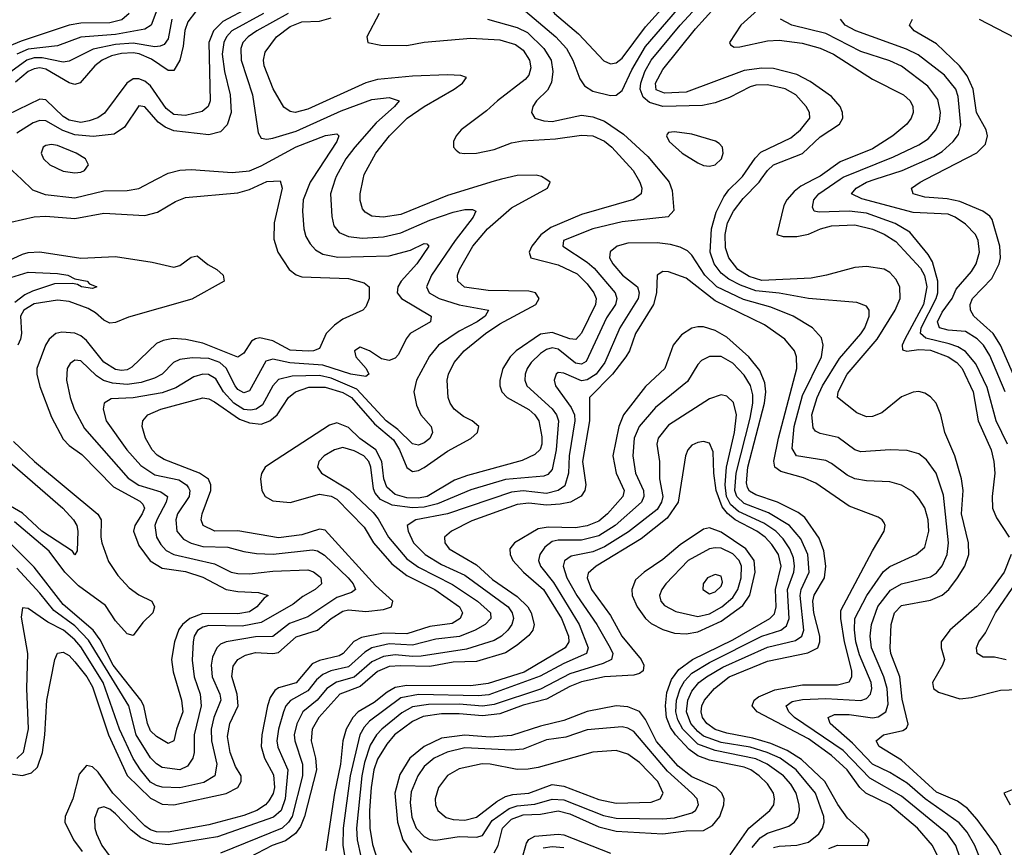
# Model space of a CAD drawing. Header units: inches. Extents: x 990535 to 1117859, y 769386 to 892122.
# Tile 432 of 656: x 1105160 to 1108543, y 797704 to 800549. Entities that reach past the tile are written whole.
import ezdxf

# ---------------------------------------------------------------- set-up
doc = ezdxf.new("R2010")
doc.units = ezdxf.units.IN
doc.header["$MEASUREMENT"] = 0
doc.layers.add('B1709', color=7, linetype='Continuous')
doc.layers.add('B1800', color=7, linetype='Continuous')

msp = doc.modelspace()

# ---------------------------------------------------------------- linework, layer by layer
at = {"layer": 'B1709', "color": 5}
for points, elevation in [([(1105130, 797956.8), (1105170, 797950.8), (1105200.4, 797959.6), (1105221.1, 797978.9), (1105238.5, 798030), (1105247.3, 798090), (1105254, 798210), (1105281, 798350), (1105290, 798371.5), (1105310, 798374.3), (1105330, 798362.8), (1105350, 798341.5), (1105390.5, 798290), (1105410, 798255.3), (1105465.4, 798090), (1105530, 797950.7), (1105610, 797872.4), (1105650, 797851.9), (1105690, 797849.5), (1105870, 797888.9), (1105909.6, 797910), (1105921.7, 797930), (1105920.8, 797950), (1105902.2, 797982.2), (1105883.6, 798030), (1105874.8, 798085.2), (1105882.3, 798130), (1105911.5, 798190), (1105908, 798230), (1105889, 798291), (1105893.9, 798326.1), (1105910, 798349.9), (1105936.1, 798363.9), (1105970, 798373.7), (1106030, 798370), (1106050, 798373.5), (1106110, 798427.1), (1106183.8, 798450), (1106230, 798490.8), (1106270, 798515.6), (1106290, 798520), (1106350, 798514.3), (1106410, 798521.4), (1106438, 798530), (1106441.8, 798550), (1106383.3, 798603.3), (1106210, 798794.5), (1106190, 798797.7), (1106130, 798778.1), (1106050, 798767.2), (1105910, 798792.2), (1105831.1, 798791.1), (1105790.2, 798810), (1105783.8, 798830), (1105787.2, 798850), (1105816.7, 798930), (1105817.2, 798950), (1105808.9, 798968.9), (1105778.4, 798990), (1105656.5, 799036.5), (1105632.3, 799052.3), (1105615.6, 799070), (1105592.7, 799110), (1105581.7, 799150), (1105584, 799170), (1105601.1, 799190), (1105645.5, 799210), (1105790, 799248.4), (1105810, 799245.1), (1105830, 799234.6), (1105915.6, 799175.6), (1105950, 799162.9), (1105990, 799158.4), (1106019.8, 799170), (1106045.2, 799190), (1106083.7, 799250), (1106107.7, 799270), (1106154.3, 799285.7), (1106210, 799285.9), (1106270, 799267.1), (1106299.8, 799250), (1106379.8, 799159.8), (1106444.3, 799104.3), (1106465.6, 799070), (1106490, 799008.9), (1106510, 798996.2), (1106530, 798998.9), (1106550, 799009.3), (1106630, 799066), (1106710.7, 799109.3), (1106733.5, 799130), (1106737.5, 799150), (1106715.2, 799170), (1106684.9, 799184.9), (1106653.3, 799210), (1106639.3, 799230), (1106632.2, 799250), (1106629.6, 799310), (1106633.9, 799330), (1106653, 799370), (1106687.9, 799410), (1106760.3, 799470), (1106810, 799502.9), (1106934.1, 799570), (1106945, 799590), (1106932.5, 799610), (1106910, 799616), (1106770, 799618.1), (1106688.9, 799628.9), (1106665.9, 799650), (1106665.1, 799670), (1106671.5, 799690), (1106716.9, 799770), (1106768, 799830), (1106850, 799901.5), (1106973.4, 799970), (1106982.8, 799990), (1106968.2, 800000)], 2780), ([(1105130, 799852.6), (1105210, 799871.4), (1105250, 799872.9), (1105350, 799865.1), (1105450, 799884), (1105590, 799875.1), (1105633.4, 799886.6), (1105696.1, 799923.9), (1105730, 799937.2), (1105910, 799953.9), (1105950, 799964.7), (1106010, 799991.9), (1106055.2, 799995.2), (1106062, 799970), (1106034.7, 799850), (1106033.8, 799793.8), (1106047.5, 799750), (1106086.5, 799690), (1106110, 799671.2), (1106130, 799664.9), (1106290, 799658.7), (1106344.2, 799644.2), (1106361.1, 799630), (1106360.8, 799590), (1106350, 799561.3), (1106339.5, 799550), (1106270, 799518.7), (1106241.4, 799498.6), (1106212.8, 799470), (1106190, 799418.7), (1106169.7, 799410.3), (1106151.2, 799408.8), (1106090, 799412.4), (1106030, 799444.4), (1105984.9, 799455.1), (1105970, 799452.2), (1105956.6, 799443.4), (1105930, 799402.3), (1105910, 799388.9), (1105790, 799437), (1105730.8, 799449.2), (1105687.4, 799452.6), (1105653.7, 799446.3), (1105630, 799435.2), (1105546, 799354), (1105530, 799345.6), (1105510, 799342.6), (1105490, 799346.5), (1105450, 799371.9), (1105390, 799445.5), (1105370, 799462.2), (1105349.3, 799470.7), (1105305.7, 799474.3), (1105284.5, 799470), (1105261.2, 799450), (1105249.2, 799430), (1105219.3, 799350), (1105219.5, 799330), (1105230, 799287.5), (1105270, 799182.7), (1105310, 799106.4), (1105330, 799085), (1105373.7, 799053.7), (1105482.7, 798942.7), (1105573.6, 798893.6), (1105583.4, 798883.4), (1105588.6, 798870), (1105581.2, 798850), (1105555.5, 798810), (1105551.9, 798790), (1105570, 798741.5), (1105608.2, 798688.2), (1105650, 798663.7), (1105730, 798651.5), (1105790, 798632.9), (1105870, 798590.1), (1105910, 798582.7), (1105980.3, 798580.3), (1106014.4, 798570), (1106000.1, 798559.9), (1105975.5, 798530), (1105950, 798512.8), (1105910, 798506.3), (1105790, 798507.1), (1105744.4, 798490), (1105719.4, 798470), (1105707, 798453), (1105691.9, 798410), (1105682.1, 798350), (1105687.3, 798307.3), (1105716.7, 798210), (1105720.3, 798170), (1105698.7, 798110), (1105690, 798069.7), (1105670, 798061.2), (1105630, 798084.4), (1105610, 798104.3), (1105599.4, 798130), (1105587, 798190), (1105576, 798210), (1105481.5, 798330), (1105436.5, 798416.5), (1105412.5, 798450), (1105310, 798538.3), (1105210, 798666.7), (1105130, 798746.8)], 2720), ([(1106164.9, 800000), (1106158.3, 799990), (1106134.6, 799930), (1106132, 799890), (1106136.1, 799830), (1106143.7, 799803.7), (1106158, 799778), (1106177.2, 799757.2), (1106202.2, 799742.2), (1106252.9, 799732.9), (1106430, 799736.4), (1106503, 799757), (1106550, 799779.8), (1106558.7, 799778.7), (1106566.3, 799770), (1106524.7, 799710), (1106471.4, 799650), (1106459.6, 799630), (1106457.6, 799610), (1106471.9, 799590), (1106574, 799530), (1106571.4, 799510), (1106502, 799470), (1106488.2, 799451.8), (1106461.8, 799398.2), (1106450, 799385.4), (1106430, 799377.5), (1106403, 799383), (1106362.4, 799410), (1106330, 799422.7), (1106310.4, 799410), (1106315.8, 799390), (1106350.2, 799350.2), (1106359.6, 799330), (1106350, 799322.4), (1106298.2, 799330), (1106201.6, 799361.6), (1106088.8, 799368.8), (1106030, 799382.2), (1106005.5, 799374.5), (1105950, 799273), (1105930, 799266), (1105910, 799277), (1105900.4, 799290), (1105870, 799350.3), (1105847.5, 799370), (1105810, 799383.8), (1105753.3, 799386.7), (1105710, 799380.8), (1105689.2, 799370.8), (1105650.1, 799330), (1105623.4, 799316.6), (1105578.1, 799301.9), (1105530, 799294.5), (1105478.8, 799298.8), (1105448.4, 799308.4), (1105424.7, 799324.7), (1105370, 799375.9), (1105350, 799378.6), (1105333.2, 799366.8), (1105323.7, 799350), (1105321.3, 799310), (1105334, 799250), (1105347.2, 799210), (1105382.9, 799142.9), (1105533, 798973), (1105570, 798949), (1105645.5, 798925.5), (1105667.9, 798910), (1105664.1, 798890), (1105631.4, 798830), (1105625.2, 798810), (1105630.5, 798770), (1105644.8, 798744.8), (1105663.8, 798723.8), (1105689.8, 798709.8), (1105830, 798678.6), (1105887.2, 798650), (1105910, 798645.4), (1105950, 798644.2), (1106030, 798653.4), (1106150, 798657.6), (1106170, 798651.3), (1106190, 798634.8), (1106194.8, 798630), (1106197.7, 798610), (1106175.9, 798590), (1106133.6, 798566.4), (1106100.5, 798539.5), (1105990, 798477.2), (1105924.2, 798464.2), (1105810, 798466.3), (1105790, 798460.7), (1105771.1, 798448.9), (1105760.1, 798430), (1105756, 798410), (1105753, 798347), (1105759.6, 798290), (1105780.6, 798230), (1105784, 798190), (1105759.9, 798090), (1105760.1, 798030), (1105754.9, 798010), (1105737.3, 797982.7), (1105710, 797969.9), (1105650, 797978.7), (1105630, 797990.4), (1105610, 798011.4), (1105560.1, 798090), (1105534.8, 798190), (1105396.4, 798416.4), (1105350, 798465.6), (1105277.9, 798517.9), (1105230, 798577.7), (1105150, 798663)], 2740), ([(1106244.3, 800000), (1106228.3, 799950), (1106232.4, 799872.4), (1106240.1, 799840.1), (1106257.5, 799817.5), (1106290, 799802.9), (1106337.5, 799797.5), (1106410, 799802.7), (1106470, 799816.5), (1106570, 799859.3), (1106650, 799887.4), (1106690, 799896.2), (1106716.5, 799896.5), (1106727.4, 799890), (1106718.7, 799870), (1106656.1, 799790), (1106575.1, 799670), (1106557.7, 799630), (1106567, 799610), (1106601.4, 799590), (1106670, 799568.7), (1106771.4, 799550), (1106759.8, 799530), (1106732.4, 799510), (1106670, 799478.5), (1106599.8, 799430), (1106568.1, 799391.9), (1106523.5, 799310), (1106514.1, 799270), (1106523.3, 799223.3), (1106538.1, 799190), (1106574, 799150), (1106579.2, 799130), (1106570, 799108.7), (1106550, 799093.7), (1106530, 799086.2), (1106510, 799090.9), (1106460.1, 799140.1), (1106419.9, 799170), (1106318.9, 799278.9), (1106230, 799316.6), (1106190, 799326), (1106096.2, 799323.8), (1106050, 799311.4), (1106029.6, 799290.4), (1105994.9, 799225.1), (1105972.8, 799210), (1105953.9, 799206.1), (1105930, 799209.1), (1105896.3, 799230), (1105860.1, 799270), (1105834.6, 799314.6), (1105809.3, 799329.3), (1105790, 799329.9), (1105758.6, 799321.4), (1105696.4, 799283.6), (1105650, 799266.5), (1105550, 799248.5), (1105474.9, 799245.1), (1105451, 799230), (1105446.8, 799210), (1105457.8, 799170), (1105528.4, 799070), (1105576.2, 799016.2), (1105624.5, 798984.5), (1105706.6, 798966.6), (1105733.3, 798950), (1105739.9, 798939.9), (1105745.3, 798930), (1105742.4, 798910), (1105703.1, 798850), (1105696.8, 798830), (1105700.6, 798790), (1105723.2, 798763.2), (1105749.4, 798749.4), (1105790, 798738.2), (1105875.2, 798735.2), (1105930, 798720.3), (1105974, 798714), (1106031.5, 798711.5), (1106166, 798726), (1106183.5, 798723.5), (1106207.6, 798707.6), (1106288.4, 798630), (1106305.9, 798610), (1106314.6, 798590), (1106300, 798580), (1106250, 798562.3), (1106150, 798496.3), (1106086.8, 798473.2), (1106030, 798428.4), (1105970, 798427.2), (1105869.5, 798410.5), (1105850, 798402.1), (1105837.2, 798390), (1105822.7, 798357.3), (1105818.1, 798330), (1105821.9, 798290), (1105848.3, 798230), (1105851.6, 798210), (1105827.6, 798150), (1105817.7, 798110), (1105819.1, 798070), (1105837.9, 797990), (1105830.4, 797949.6), (1105793.1, 797926.9), (1105710, 797908.5), (1105650, 797910.2), (1105630, 797915.8), (1105610, 797928.2), (1105574.9, 797970), (1105550, 798009.4), (1105503.1, 798110), (1105446.8, 798270), (1105370, 798393.3), (1105350, 798416.7), (1105310.6, 798450), (1105257.4, 798477.4), (1105190, 798525.3), (1105170, 798526.6), (1105165, 798495), (1105186.8, 798370), (1105184.1, 798250), (1105189, 798111), (1105171.9, 798030), (1105150.8, 798009.2)], 2760), ([(1105166, 800000), (1105203.9, 799963.9), (1105248.1, 799948.1), (1105350, 799936), (1105450, 799960.3), (1105530, 799961.6), (1105570, 799968), (1105630.7, 800000)], 2740), ([(1107285.8, 800000), (1107291.5, 799990), (1107297.4, 799970), (1107295, 799950), (1107269.7, 799930.3), (1107090, 799878.5), (1106985.1, 799834.9), (1106950.3, 799809.7), (1106919.8, 799770), (1106910.9, 799750), (1106916.1, 799730), (1107010, 799705.8), (1107075.6, 799675.6), (1107110, 799640.9), (1107132.4, 799610), (1107141.1, 799590), (1107138.6, 799570), (1107090, 799471.4), (1107070.7, 799449.3), (1107050, 799451.6), (1106990, 799473.5), (1106950, 799467.9), (1106866.3, 799410), (1106845.4, 799390), (1106820.7, 799350), (1106810.1, 799310), (1106810.1, 799290), (1106817.2, 799270), (1106835.3, 799250), (1106910, 799208.9), (1106930.5, 799190), (1106943.6, 799170), (1106954.8, 799114.8), (1106954.6, 799090), (1106948.3, 799071.7), (1106930, 799054.3), (1106887.1, 799032.9), (1106698.4, 798981.6), (1106654.5, 798965.5), (1106560.7, 798910), (1106530, 798903.7), (1106490, 798905), (1106450, 798916.6), (1106421.9, 798941.9), (1106411.1, 798970), (1106404.3, 799030), (1106383.7, 799070), (1106329.1, 799109.1), (1106290, 799146.5), (1106250, 799162.8), (1106224.7, 799155.3), (1106019.1, 799020.9), (1106003.5, 799010), (1105990.7, 798989.3), (1105987.3, 798970), (1105992.5, 798930), (1106003.5, 798910), (1106030, 798895.2), (1106090, 798889.4), (1106190, 798917.7), (1106230, 798911.4), (1106250, 798901), (1106344.1, 798804.1), (1106376.3, 798750), (1106438.6, 798678.6), (1106490, 798638.3), (1106586.4, 798590), (1106671, 798530), (1106681.4, 798510), (1106674.1, 798490), (1106646.4, 798473.6), (1106570, 798462.7), (1106490, 798437.6), (1106410, 798439.5), (1106335.1, 798424.9), (1106308.7, 798411.3), (1106271.6, 798370), (1106257.8, 798362.2), (1106190, 798346.5), (1106165, 798335), (1106110, 798268.9), (1106050, 798252.1), (1106037.1, 798242.9), (1106021, 798219), (1106011.8, 798190), (1105992.4, 798090), (1105989.5, 798050), (1106001.2, 798010), (1106032.7, 797952.7), (1106035.4, 797910), (1106030.9, 797889.1), (1106016.6, 797863.4), (1106005.4, 797850), (1105975, 797830), (1105930, 797812.8), (1105810, 797781.5), (1105670, 797755.6), (1105630, 797757.6), (1105610, 797764), (1105590, 797777.2), (1105480.1, 797890), (1105430, 797962.2), (1105410, 797980.4), (1105390, 797985.6), (1105365, 797955), (1105342.9, 797870), (1105316.4, 797810), (1105315.1, 797790), (1105345.5, 797730), (1105375.3, 797690)], 2820), ([(1107383.2, 800000), (1107391.5, 799990), (1107402, 799962), (1107407.6, 799892.4), (1107388.8, 799871.2), (1107230, 799854.1), (1107130, 799829.2), (1107028.9, 799790), (1107026, 799770), (1107110, 799715.2), (1107134.5, 799694.5), (1107206.5, 799610), (1107212.1, 799590), (1107207.2, 799570), (1107176.7, 799523.3), (1107106.7, 799373.3), (1107090, 799364.1), (1107070, 799367.5), (1107010, 799415.6), (1106990, 799421), (1106970, 799414.8), (1106950, 799400.7), (1106917.5, 799370), (1106904.2, 799350), (1106896.9, 799330), (1106895.9, 799310), (1106903.1, 799290), (1106990, 799210.5), (1107004.2, 799190), (1107011.2, 799170), (1107003.6, 799070), (1106990, 799002.7), (1106974.9, 798985.1), (1106960.6, 798979.4), (1106830, 798968.5), (1106710, 798932.6), (1106595.9, 798884.1), (1106550, 798873.6), (1106510, 798870.5), (1106439.5, 798879.5), (1106399.8, 798899.8), (1106381.4, 798921.4), (1106375.7, 798935.7), (1106367.1, 799010), (1106360.1, 799030), (1106342.5, 799050), (1106310, 799067), (1106270, 799078.1), (1106241.8, 799070), (1106207, 799050), (1106188, 799030), (1106183, 799010), (1106196.9, 798990), (1106292.6, 798932.6), (1106374.6, 798854.6), (1106392.5, 798832.5), (1106427, 798770), (1106490, 798695.5), (1106530, 798666.4), (1106647.1, 798607.1), (1106733.3, 798550), (1106778.3, 798510), (1106778.9, 798490), (1106759.8, 798470), (1106725.1, 798450), (1106671.6, 798428.4), (1106590, 798419.5), (1106510, 798398.7), (1106430, 798403.5), (1106370.7, 798390), (1106345.6, 798374.4), (1106290, 798324.1), (1106229.9, 798310.1), (1106202.2, 798297.8), (1106180.6, 798279.4), (1106150, 798241.6), (1106091.3, 798208.7), (1106075.1, 798190), (1106066.4, 798170), (1106049.5, 798110), (1106043.7, 798070), (1106047.7, 798047.7), (1106081.9, 797970), (1106072.7, 797870), (1106058.2, 797830), (1106032.5, 797807.5), (1105840.3, 797739.7), (1105670, 797712.9), (1105618.6, 797718.6), (1105576.9, 797736.9), (1105543.3, 797763.3), (1105490, 797818.9), (1105470, 797834.7), (1105450, 797843.4), (1105430, 797837.4), (1105416.9, 797803.1), (1105418, 797770), (1105423.7, 797750), (1105442.2, 797710), (1105471.2, 797671.2)], 2840), ([(1106816.2, 800000), (1106790, 799993.8), (1106630, 799944.5), (1106470, 799879.4), (1106409.7, 799869.7), (1106370, 799873.8), (1106346.9, 799886.9), (1106338.6, 799898.6), (1106330, 799926.8), (1106330.6, 799950.6), (1106340.8, 800000)], 2780), ([(1108458.5, 797670), (1108441.6, 797710), (1108415.6, 797755.6), (1108388, 797788), (1108271.3, 797870), (1108210, 797923.9), (1108150, 797961.5), (1108090, 797989.2), (1108022.2, 798062.2), (1107944.8, 798130), (1107938.3, 798150), (1107959.7, 798160.3), (1108010, 798160.4), (1108090, 798149.5), (1108110, 798152.6), (1108136.4, 798170), (1108144.2, 798195.8), (1108141.1, 798250), (1108129.5, 798290), (1108086.4, 798390), (1108082.2, 798430), (1108086.8, 798470), (1108108.9, 798531.1), (1108152.3, 798587.7), (1108190, 798609.4), (1108290, 798634.1), (1108310, 798647.3), (1108330, 798671.6), (1108347.2, 798710), (1108351.6, 798750), (1108334.1, 798914.1), (1108308.7, 798990), (1108275.5, 799035.5), (1108250, 799056.8), (1108210, 799068.3), (1108150.5, 799070.5), (1108050, 799062.9), (1108030, 799070.5), (1107972.5, 799112.5), (1107910, 799125.8), (1107894.8, 799134.8), (1107886.3, 799146.3), (1107882.2, 799190), (1107899.7, 799250), (1107918.4, 799290), (1107976.5, 799383.5), (1108050, 799468.5), (1108063.6, 799490), (1108079.3, 799530), (1108079.4, 799550), (1108070, 799564.4), (1108036.4, 799576.4), (1107870, 799589.9), (1107770, 799608.4), (1107690, 799617.2), (1107636.3, 799636.3), (1107596.9, 799656.9), (1107570, 799677.3), (1107545.9, 799710), (1107532.6, 799750), (1107537.6, 799830), (1107553.3, 799886.7), (1107580.1, 799939.9), (1107596.6, 799963.4), (1107634, 800000)], 2840), ([(1108535.9, 797670), (1108514.8, 797710), (1108450, 797799.1), (1108416.9, 797836.9), (1108382.4, 797862.4), (1108310, 797893.7), (1108190, 798003.4), (1108112.7, 798050), (1108102.5, 798070), (1108127.6, 798090), (1108194.7, 798105.3), (1108206.7, 798113.3), (1108212.7, 798127.3), (1108192.7, 798212.7), (1108183.7, 798290), (1108153.2, 798370), (1108150.8, 798389.2), (1108154.7, 798470), (1108165.5, 798510), (1108190, 798534.8), (1108290, 798553.7), (1108330, 798570.8), (1108352.6, 798590), (1108382.9, 798630), (1108407.6, 798670), (1108421.3, 798710), (1108419.8, 798750), (1108395.8, 798850), (1108402.1, 798930), (1108396.1, 798970), (1108373.3, 799050), (1108339.2, 799130), (1108324.7, 799190), (1108308.8, 799230), (1108290, 799251.9), (1108270, 799264.5), (1108250, 799270.7), (1108230, 799268.9), (1108190, 799252), (1108122.6, 799197.4), (1108090, 799184.9), (1108070, 799183), (1108036.8, 799196.8), (1107969.9, 799249.9), (1107972.8, 799270), (1108003.4, 799330), (1108106.4, 799450), (1108168.4, 799550), (1108184.9, 799590), (1108184.3, 799630), (1108170, 799656.9), (1108150, 799679.3), (1108130, 799691.1), (1108070, 799699.9), (1108030, 799696.9), (1107932.2, 799670), (1107879.4, 799660.6), (1107710, 799651.9), (1107666.4, 799666.4), (1107628.2, 799690), (1107596.7, 799730), (1107584.8, 799764.8), (1107583.8, 799810), (1107592.4, 799850), (1107612.8, 799890), (1107645.6, 799934.4), (1107700.7, 799990), (1107707.7, 800000)], 2820), ([(1107890, 800000), (1107843.9, 799976.1), (1107821.4, 799958.6), (1107796.4, 799930), (1107785.7, 799910), (1107761.6, 799810), (1107783.4, 799803.4), (1107830, 799802.9), (1107870, 799811.1), (1107911.6, 799830), (1107950, 799840.6), (1108030, 799843), (1108090, 799828.2), (1108130.9, 799810.9), (1108170, 799786.4), (1108255, 799695), (1108269, 799669), (1108276.6, 799630), (1108265, 799570), (1108200.9, 799450), (1108192, 799430), (1108193.9, 799413.9), (1108208.8, 799408.8), (1108250, 799415.1), (1108290, 799412.2), (1108350.8, 799390), (1108380.5, 799370), (1108398.4, 799350), (1108435.7, 799270), (1108453, 799170), (1108497.6, 799070), (1108506.9, 799030), (1108510.7, 798990), (1108501.5, 798910), (1108502.3, 798870), (1108516.4, 798836.4), (1108560.3, 798770)], 2780), ([(1108554.6, 799090), (1108515.7, 799170), (1108484.4, 799284.4), (1108445.3, 799365.3), (1108410, 799407.9), (1108383.8, 799423.8), (1108354.3, 799434.3), (1108273.4, 799453.4), (1108255.2, 799470), (1108258.1, 799490), (1108309.4, 799590), (1108315.2, 799610), (1108315.1, 799650), (1108296.4, 799716.4), (1108281.6, 799741.6), (1108218.7, 799818.7), (1108168.4, 799848.4), (1108070, 799883.8), (1108010, 799890.8), (1107906.9, 799886.9), (1107890.4, 799890.4), (1107883.7, 799903.7), (1107888.6, 799930), (1107906, 799950), (1107979.8, 800000)], 2760), ([(1108546.6, 799270), (1108493.9, 799393.9), (1108471.7, 799430), (1108450, 799452.1), (1108410, 799476.8), (1108350, 799481.1), (1108320.2, 799490), (1108313.5, 799510), (1108330, 799543.1), (1108363.5, 799590), (1108377.9, 799622.1), (1108430, 799683.5), (1108446.7, 799710), (1108458.5, 799750), (1108453.4, 799790), (1108443.9, 799810), (1108410, 799845.9), (1108374.6, 799870), (1108350, 799880.1), (1108230, 799886.4), (1108053.3, 799933.3), (1108018.3, 799950), (1108034, 799970), (1108070, 799990.6), (1108099.2, 800000)], 2740), ([(1108679.4, 799090), (1108529.7, 799430), (1108504.6, 799470), (1108438.5, 799530), (1108427.4, 799550), (1108425.8, 799570), (1108433.8, 799590), (1108500.6, 799659.4), (1108526.1, 799710), (1108529.9, 799730), (1108527.5, 799770), (1108501.7, 799861.7), (1108493.2, 799873.2), (1108469.2, 799890), (1108390, 799923.8), (1108347, 799933), (1108270, 799938.9), (1108230.6, 799950.6), (1108224.8, 799970), (1108253.8, 799990), (1108273.1, 800000)], 2720), ([(1108389.9, 797670), (1108376.2, 797710), (1108347.6, 797750), (1108190, 797880.1), (1108081.1, 797941.1), (1107990, 798036.7), (1107822.8, 798150), (1107803.1, 798170), (1107794.2, 798190), (1107814.6, 798205.4), (1107850, 798211.8), (1107930, 798215.4), (1108050, 798208.5), (1108070, 798215.1), (1108083.9, 798230), (1108088.6, 798250), (1108086, 798270), (1108046, 798366), (1108033, 798410), (1108028.2, 798451.8), (1108029.9, 798490), (1108070.7, 798569.3), (1108128.6, 798651.4), (1108150, 798668.8), (1108240.8, 798710), (1108270, 798735.2), (1108284.2, 798790), (1108281.1, 798830), (1108270, 798870.8), (1108250, 798903.4), (1108230, 798925.6), (1108190, 798948.7), (1108150, 798960.4), (1108070, 798963.1), (1108030, 798970.4), (1108003.4, 798983.4), (1107950, 799023.6), (1107930, 799033.5), (1107829.8, 799050), (1107814.2, 799074.2), (1107820.7, 799150), (1107850, 799256.8), (1107914.6, 799390), (1107921.2, 799430), (1107914.7, 799454.7), (1107884.2, 799490), (1107818, 799530), (1107740.9, 799560.9), (1107647.1, 799587.1), (1107556, 799630), (1107514.7, 799670), (1107470, 799739.2), (1107454.5, 799754.5), (1107430, 799766.7), (1107395.8, 799775.8), (1107350, 799781.8), (1107250, 799780.9), (1107213.6, 799770), (1107189.2, 799750.8), (1107187.3, 799730), (1107197.9, 799710), (1107231.8, 799670), (1107282.5, 799630), (1107288.6, 799610), (1107285.1, 799590), (1107222.4, 799490), (1107171.2, 799370), (1107140.5, 799330), (1107110, 799310.2), (1107090, 799307.6), (1107030, 799333.9), (1107010, 799335.7), (1107003.2, 799330), (1106996.6, 799310), (1107001.7, 799290), (1107055.5, 799215.5), (1107066.3, 799190), (1107067.1, 799170), (1107047.9, 799050), (1107046.4, 798990), (1107033.5, 798946.5), (1107010.1, 798930), (1106970, 798919.7), (1106890, 798928.7), (1106850, 798925.1), (1106630.2, 798849.8), (1106521.3, 798830), (1106492, 798810), (1106494.5, 798790), (1106513.9, 798750), (1106553.7, 798710), (1106610, 798675.7), (1106690, 798638.9), (1106838.2, 798530), (1106852.7, 798510), (1106856.7, 798490), (1106851.4, 798470), (1106837.1, 798450), (1106816.1, 798430), (1106790, 798415.3), (1106695.4, 798384.6), (1106539.2, 798360.8), (1106510, 798359.2), (1106450, 798365.3), (1106410, 798360.2), (1106370, 798341), (1106310, 798288.3), (1106248.3, 798271.7), (1106215.1, 798250), (1106182.9, 798210), (1106132.7, 798170), (1106112.1, 798127.9), (1106103.4, 798090), (1106105.1, 798070), (1106132.1, 797990), (1106131.9, 797950), (1106096, 797810), (1106084, 797790), (1106062, 797770), (1105850, 797683.9)], 2860), ([(1105090, 799706.2), (1105170, 799742.3), (1105190, 799748.4), (1105230, 799751), (1105370, 799728.7), (1105490, 799734.5), (1105615.6, 799715.6), (1105690, 799697.7), (1105710, 799703.2), (1105750, 799732.1), (1105770, 799736.9), (1105807.1, 799707.1), (1105838, 799690), (1105859.5, 799670), (1105862.4, 799650), (1105751.9, 799588.1), (1105534.1, 799525.9), (1105490, 799507.5), (1105470, 799505.9), (1105450, 799515.3), (1105421.2, 799541.2), (1105396.1, 799556.1), (1105330, 799580.2), (1105290, 799585.1), (1105210, 799572.4), (1105174.4, 799550), (1105162.6, 799530), (1105166.6, 799470), (1105163.6, 799450), (1105153.8, 799430)], 2680), ([(1105130, 799662.3), (1105190, 799680.6), (1105290, 799676.5), (1105325.3, 799670), (1105350, 799657.4), (1105392, 799650), (1105400.2, 799640.2), (1105424.9, 799630), (1105410, 799624.2), (1105372.7, 799630), (1105358.8, 799638.8), (1105341.8, 799641.8), (1105279.6, 799640.4), (1105204.4, 799615.6), (1105177.5, 799602.5), (1105143.8, 799576.3)], 2660), ([(1108316.5, 797670), (1108296, 797710), (1108245.2, 797770), (1108150, 797849.9), (1108068, 797890), (1108046.5, 797910), (1108002.9, 797970), (1107950, 798019.7), (1107870, 798076.2), (1107694.4, 798170), (1107677, 798190), (1107684.3, 798210), (1107698.6, 798221.4), (1107754.6, 798245.4), (1107850, 798262.4), (1107970, 798262.8), (1108010, 798272.2), (1108019.9, 798290), (1108019.5, 798310), (1107993.9, 798410), (1107981.5, 798490), (1107981.9, 798518.1), (1108090, 798723.2), (1108131, 798790), (1108133.5, 798810), (1108130, 798819.3), (1108123.6, 798830), (1108110, 798838.5), (1108010, 798876.9), (1107895.6, 798955.6), (1107853.5, 798973.5), (1107775.5, 798995.5), (1107754.8, 799010), (1107751.3, 799031.3), (1107767.3, 799110), (1107829.9, 799349.9), (1107829.5, 799389.5), (1107821.8, 799410), (1107789.2, 799450), (1107719.6, 799499.6), (1107550, 799582.5), (1107450, 799659.9), (1107390, 799681.7), (1107370, 799683.1), (1107350.3, 799670), (1107347.8, 799610), (1107337.5, 799570), (1107275.9, 799470), (1107255.1, 799410), (1107243.4, 799390), (1107197.3, 799330), (1107118.5, 799250), (1107117.7, 799170), (1107094.5, 799030), (1107105.9, 798950), (1107101.5, 798930), (1107089.4, 798910.6), (1107052.2, 798890), (1107017.1, 798882.9), (1106970, 798880), (1106910, 798886.5), (1106870, 798882.5), (1106714.1, 798825.9), (1106643.9, 798790), (1106619.7, 798770), (1106620.5, 798750), (1106636.1, 798730), (1106730, 798674.6), (1106784.8, 798624.8), (1106870, 798566.1), (1106906.5, 798530), (1106918, 798510), (1106927.9, 798470), (1106922.8, 798450), (1106910, 798432.4), (1106870, 798398.2), (1106830, 798372.7), (1106730, 798343.1), (1106650, 798340.4), (1106570, 798325.2), (1106470, 798328.2), (1106430, 798325), (1106390, 798307.9), (1106330, 798256.8), (1106259.9, 798230), (1106188.2, 798150), (1106165.5, 798110), (1106161.6, 798070), (1106176.7, 798010), (1106180, 797970), (1106138.6, 797810), (1106124.7, 797775.3), (1106108.5, 797751.5), (1106073.9, 797726.1), (1106028.3, 797710), (1105870, 797627.2)], 2880), ([(1107940.2, 797699.8), (1107970, 797710.7), (1108073.6, 797710), (1108079.3, 797730), (1108065.3, 797750), (1108004, 797804), (1107971, 797851), (1107926.6, 797930), (1107845.9, 798005.9), (1107796.9, 798036.9), (1107740.8, 798060.8), (1107679.5, 798079.5), (1107590, 798095.9), (1107550, 798108.8), (1107520.6, 798130), (1107506.7, 798150), (1107501.7, 798170), (1107503.6, 798190), (1107512.8, 798210), (1107547.8, 798250), (1107598.1, 798290), (1107730, 798343.2), (1107867.9, 798372.1), (1107902, 798390), (1107909.6, 798410), (1107909.2, 798430), (1107888.7, 798510), (1107884.8, 798550), (1107889.8, 798570.2), (1107925.2, 798630), (1107930.2, 798670), (1107922.7, 798722.7), (1107906.9, 798766.9), (1107857.5, 798837.5), (1107834.8, 798854.8), (1107763.6, 798890), (1107690, 798914.9), (1107668.2, 798928.2), (1107660.7, 798940.7), (1107657.2, 798957.2), (1107661.9, 799010), (1107719.2, 799230), (1107723.6, 799270), (1107720.7, 799300.7), (1107703.3, 799343.3), (1107665.6, 799390), (1107590, 799457.3), (1107550, 799479.8), (1107510, 799492.5), (1107490, 799493.4), (1107470, 799488.8), (1107434.2, 799465.8), (1107405.7, 799430), (1107377.3, 799350), (1107310, 799287.5), (1107234.7, 799190), (1107218.9, 799150), (1107198.2, 799050), (1107209.5, 798990), (1107236.6, 798930), (1107232.9, 798910), (1107180.2, 798850), (1107150, 798824.5), (1107110, 798808.6), (1107070, 798802.2), (1106976.1, 798803.9), (1106941.6, 798798.4), (1106860.4, 798750), (1106844.2, 798730), (1106845, 798710), (1106855, 798690), (1106891.4, 798650), (1106959.8, 798590), (1107022.4, 798490), (1107046.1, 798430), (1107046.5, 798410), (1107033.9, 798390), (1106894, 798306), (1106770, 798267.5), (1106710, 798259.2), (1106490, 798260.4), (1106450, 798252.8), (1106422.8, 798237.2), (1106378.6, 798201.4), (1106322.8, 798170), (1106305.2, 798150), (1106282.2, 798110), (1106270.3, 798070), (1106262.6, 797990), (1106241.6, 797890), (1106211.6, 797691.6)], 2920), ([(1107750, 797703.2), (1107770, 797708.3), (1107830, 797710.7), (1107870, 797721.6), (1107905.4, 797750), (1107918.9, 797770), (1107924.6, 797790), (1107923.3, 797810), (1107894.8, 797890), (1107828.4, 797970), (1107773.2, 798010), (1107729, 798030), (1107670, 798047.8), (1107570, 798063.9), (1107510, 798085.9), (1107490, 798101.5), (1107466.4, 798130), (1107451.3, 798170), (1107455.9, 798210), (1107470, 798240.3), (1107493.7, 798270), (1107520.1, 798290), (1107576.7, 798323.3), (1107730, 798392.2), (1107825.8, 798414.2), (1107847.7, 798430), (1107854.5, 798450), (1107841.3, 798570), (1107845.8, 798590), (1107873, 798650), (1107867.8, 798710), (1107843.8, 798763.8), (1107805.5, 798810), (1107733.4, 798853.4), (1107650, 798885.4), (1107624, 798910), (1107617.9, 798930), (1107621.8, 798990), (1107670, 799179.3), (1107679.1, 799230), (1107678.7, 799258.8), (1107671.2, 799291.2), (1107650, 799327.3), (1107610, 799368.5), (1107570, 799391.3), (1107530, 799391.2), (1107503.1, 799376.9), (1107490, 799363.1), (1107454.7, 799305.3), (1107344.3, 799215.7), (1107288.4, 799150), (1107271.9, 799110), (1107266.4, 799050), (1107276.6, 798990), (1107303.1, 798930), (1107304.9, 798910), (1107296.5, 798890), (1107206.2, 798810), (1107150, 798774.3), (1107090, 798759.7), (1107010, 798759.6), (1106990, 798754.9), (1106964.4, 798735.6), (1106946.9, 798710), (1106942.9, 798690), (1106950.1, 798670), (1106994.5, 798614.5), (1107082.8, 798470), (1107113.7, 798390), (1107107.4, 798370), (1107030, 798336.1), (1106948.3, 798291.7), (1106771.9, 798228.1), (1106735, 798225), (1106530, 798228.7), (1106470, 798217.7), (1106362.2, 798137.8), (1106343.5, 798116.5), (1106328.5, 798090), (1106295.2, 797950), (1106271.6, 797770), (1106270.6, 797710), (1106277.1, 797670)], 2940), ([(1107676.6, 797703.4), (1107704, 797736), (1107730, 797752.2), (1107803.4, 797776.6), (1107822.5, 797790), (1107833.9, 797806.1), (1107839.5, 797830), (1107838.6, 797850), (1107828.5, 797890), (1107810, 797921.3), (1107784, 797950), (1107728.7, 797990), (1107690, 798008.3), (1107550, 798036.5), (1107490, 798058.9), (1107439.1, 798110), (1107421.6, 798141.6), (1107414.4, 798170), (1107416.8, 798210), (1107430, 798249.1), (1107444.9, 798275.1), (1107470, 798302.1), (1107530, 798339.6), (1107710, 798429.6), (1107775.3, 798450), (1107794.9, 798465.1), (1107803.5, 798490), (1107798.1, 798590), (1107820, 798650), (1107822.5, 798670), (1107818.7, 798698.7), (1107806.8, 798730), (1107783.7, 798763.7), (1107758, 798790), (1107717.5, 798817.5), (1107630, 798857.8), (1107602.7, 798882.7), (1107588.9, 798910), (1107584.7, 798950), (1107588.4, 799010), (1107615.7, 799130), (1107623.5, 799190), (1107613.3, 799233.3), (1107590, 799255), (1107570, 799259.5), (1107530, 799245.4), (1107390, 799154.4), (1107354, 799110), (1107349.2, 799090), (1107359, 799030), (1107358.5, 798970), (1107370.1, 798910), (1107365.6, 798890), (1107350, 798864.9), (1107251.8, 798788.2), (1107170, 798736.5), (1107130, 798720.1), (1107055.1, 798704.9), (1107031.6, 798688.4), (1107027.5, 798670), (1107040.6, 798630), (1107074.8, 798570), (1107143, 798470), (1107188.9, 798390), (1107198.3, 798370), (1107194.1, 798350), (1107164.6, 798335.4), (1107050, 798300.4), (1106950, 798247.8), (1106790, 798194.5), (1106750, 798189.1), (1106670, 798196), (1106564.8, 798195.2), (1106510, 798187.3), (1106473.5, 798166.5), (1106404.6, 798110), (1106385.8, 798090), (1106364.5, 798055.5), (1106344.5, 797995.5), (1106335.3, 797950), (1106317, 797770), (1106319.7, 797730), (1106331.9, 797671.9)], 2960), ([(1105030.6, 799110.6), (1105308.7, 798870), (1105345.5, 798830), (1105357.1, 798810), (1105359.8, 798790), (1105357.5, 798722.5), (1105350, 798709.4), (1105341.8, 798721.8), (1105236.6, 798790), (1105170, 798852), (1105095.7, 798895.7)], 2660), ([(1105139, 799099), (1105211.2, 799030), (1105428.9, 798848.9), (1105440.5, 798830), (1105438.8, 798770), (1105442.4, 798750), (1105465.8, 798685.8), (1105498, 798638), (1105536.3, 798596.3), (1105570, 798571.7), (1105614.6, 798550), (1105623.7, 798530), (1105617.3, 798510), (1105583.5, 798476.5), (1105550, 798431.9), (1105530, 798437.7), (1105490, 798482.3), (1105455.3, 798535.3), (1105362.1, 798602.1), (1105315.9, 798650), (1105262.1, 798722.1), (1105142.5, 798822.5)], 2680), ([(1107601.7, 797678.3), (1107665, 797770), (1107737.8, 797830), (1107750.9, 797850), (1107754.2, 797870), (1107749.9, 797890), (1107730, 797921.8), (1107701.5, 797950), (1107672.5, 797970), (1107650, 797979.3), (1107530, 798003.2), (1107490, 798018.7), (1107460.5, 798040.5), (1107414, 798090), (1107396.1, 798116.1), (1107383, 798150), (1107379, 798190), (1107383.8, 798236.2), (1107399.4, 798280.6), (1107425.3, 798314.7), (1107471.5, 798350), (1107610, 798417), (1107737.8, 798490), (1107753.1, 798506.9), (1107759.3, 798530), (1107757.5, 798590), (1107776, 798670), (1107767, 798710), (1107745, 798745), (1107721.4, 798770), (1107693.1, 798790), (1107618.3, 798830), (1107591.7, 798851.7), (1107573.7, 798873.7), (1107553, 798930), (1107545, 798990), (1107543.4, 799063.4), (1107530, 799093.6), (1107510, 799098.6), (1107490, 799095.6), (1107470, 799086), (1107455.4, 799070), (1107447.9, 799050), (1107423, 798890), (1107384.9, 798835.1), (1107295.9, 798764.1), (1107140.4, 798670), (1107113.6, 798646.4), (1107110.1, 798630), (1107124.8, 798590), (1107190, 798501.2), (1107229.7, 798429.7), (1107295.3, 798350), (1107304.2, 798330), (1107302.1, 798310), (1107290, 798300.9), (1107270, 798295.6), (1107170, 798290), (1107090, 798272.3), (1107050, 798256.3), (1106970, 798213), (1106890, 798192.1), (1106810, 798162.3), (1106750, 798155.4), (1106670, 798163), (1106610, 798162.4), (1106546.1, 798153.9), (1106510, 798136.2), (1106447.6, 798090), (1106421.2, 798058.8), (1106390, 798007.4), (1106377, 797970), (1106368.3, 797910), (1106362, 797830), (1106363.3, 797770), (1106373, 797713), (1106390, 797660.2)], 2980), ([(1108566.7, 798710), (1108542.7, 798650), (1108490, 798577.7), (1108448.7, 798531.3), (1108355.8, 798450), (1108326.7, 798410), (1108325.8, 798390), (1108337.9, 798350), (1108331.3, 798330), (1108296.9, 798270), (1108299.4, 798250), (1108316.8, 798236.8), (1108390, 798214.4), (1108430, 798218.8), (1108530, 798243.6), (1108590, 798246.8)], 2780), ([(1108550, 798348.8), (1108510, 798357.4), (1108470, 798357.8), (1108449.9, 798369.9), (1108448, 798390), (1108456, 798410), (1108478.8, 798441.2), (1108513.1, 798510), (1108585.3, 798614.7)], 2760), ([(1106790, 797684.6), (1106804.1, 797710), (1106818.6, 797770), (1106850, 797800.3), (1106890, 797815.7), (1106950, 797817.5), (1107010, 797829.1), (1107050, 797819.1), (1107150, 797774.8), (1107210, 797759.8), (1107370, 797750), (1107450, 797760), (1107510, 797761.9), (1107541.1, 797778.9), (1107565.6, 797810), (1107579.7, 797850), (1107580.3, 797870), (1107572.8, 797890), (1107553.1, 797910), (1107470, 797946.7), (1107422.9, 797982.9), (1107347.7, 798067.7), (1107310, 798142.9), (1107290.2, 798170.2), (1107250, 798186.9), (1107210, 798189.9), (1107110.3, 798170.3), (1107030, 798139.7), (1106950, 798120.7), (1106850, 798088.2), (1106777, 798083), (1106690, 798088.8), (1106610, 798078.9), (1106549.5, 798050.5), (1106500.4, 798010), (1106466, 797954), (1106449.8, 797890), (1106458.1, 797790), (1106477.2, 797730), (1106506.6, 797686.6)], 3020), ([(1108570, 797902), (1108541.3, 797890), (1108563, 797850)], 2780), ([(1106870.9, 797610), (1106901.9, 797718.1), (1106910, 797731.3), (1106930, 797742.5), (1107010, 797748.8), (1107030, 797746.3), (1107190, 797683.3)], 2980), ([(1106958.3, 797701.7), (1106990, 797706.2), (1107030, 797702.8)], 2960)]:
    msp.add_lwpolyline(points, dxfattribs=dict(at, elevation=elevation))
for points, elevation in [([(1107530, 798801.6), (1107510, 798797.6), (1107430, 798743.9), (1107370, 798692.8), (1107305.8, 798650), (1107276.3, 798623.7), (1107263.2, 798590), (1107265.2, 798570), (1107282.2, 798530), (1107310, 798490.1), (1107330, 798473), (1107370, 798452.2), (1107410, 798440.1), (1107450, 798437.2), (1107490, 798445), (1107570, 798480.8), (1107644.5, 798535.5), (1107668.9, 798571.1), (1107686.9, 798650), (1107683.4, 798690), (1107655.1, 798730), (1107570, 798787.5)], 3020), ([(1107550, 798733.6), (1107530, 798729.5), (1107457, 798690), (1107380.8, 798610), (1107366, 798590), (1107359.1, 798570), (1107363.2, 798550), (1107375.4, 798535.4), (1107414.7, 798514.7), (1107490, 798496.7), (1107530, 798505.9), (1107572.7, 798530), (1107610, 798562.2), (1107628.2, 798590), (1107638.8, 798630), (1107640.6, 798670), (1107632.8, 798690), (1107610, 798712.6), (1107570, 798731.6)], 3040), ([(1107550, 798641.3), (1107523.2, 798630), (1107508.8, 798610), (1107507.9, 798590), (1107530, 798575.5), (1107550, 798581.8), (1107570, 798601.1), (1107574.7, 798614.7), (1107570, 798635.9)], 3060), ([(1107230, 798118.2), (1107110, 798107.8), (1107037.1, 798082.9), (1106970, 798072.9), (1106890, 798041.2), (1106850, 798038.1), (1106690, 798045.4), (1106628.6, 798031.4), (1106584.2, 798010), (1106550, 797981.1), (1106528.3, 797950), (1106505.5, 797894.5), (1106502, 797858), (1106507.7, 797807.7), (1106522.7, 797770), (1106550, 797741.6), (1106570, 797730.9), (1106590, 797728.3), (1106670, 797741.3), (1106730, 797739.2), (1106750, 797745), (1106783.9, 797796.1), (1106842.5, 797837.5), (1106870, 797846.5), (1106930, 797852.2), (1106990, 797869.2), (1107030, 797866.9), (1107166.3, 797813.7), (1107210, 797804.6), (1107370, 797801.4), (1107410, 797805.5), (1107470, 797822), (1107482.4, 797830), (1107492.6, 797850), (1107487.6, 797870), (1107469.9, 797890), (1107385.8, 797965.8), (1107270, 798101.4), (1107250, 798113.4)], 3040), ([(1107210, 798037), (1107130, 798030.4), (1106941.7, 797978.3), (1106907.4, 797972.6), (1106870, 797971.1), (1106776.2, 797990), (1106749.5, 797990.5), (1106670, 797973.9), (1106630, 797950.5), (1106599.4, 797910), (1106587.5, 797870), (1106588.7, 797850), (1106597.5, 797830), (1106626.1, 797806.1), (1106650, 797799.6), (1106690, 797797.5), (1106730, 797807.4), (1106799.1, 797860.9), (1106830, 797878.4), (1106854.1, 797885.9), (1106910, 797890.5), (1106990, 797920.3), (1107030, 797914.5), (1107150, 797868.3), (1107210, 797855.5), (1107330, 797859.5), (1107360.7, 797870), (1107371.5, 797890), (1107352.8, 797930), (1107290, 797995.1), (1107250, 798024.1)], 3060)]:
    msp.add_lwpolyline(points, close=True, dxfattribs=dict(at, elevation=elevation))
at = {"layer": 'B1800', "color": 5}
for points, elevation in [([(1107330, 800890.9), (1107290, 800889.9), (1107270, 800884.6), (1107190, 800846.9), (1107166.4, 800830), (1107103.8, 800750), (1106988.6, 800670), (1106970.9, 800649.1), (1106965.5, 800630), (1106969.6, 800610), (1106997.4, 800570), (1107080.4, 800500.4), (1107167.3, 800407.3), (1107190, 800397), (1107210, 800400.4), (1107230, 800416.1), (1107310, 800524.6), (1107388, 800610), (1107435.2, 800670), (1107466.1, 800730), (1107469, 800770), (1107450, 800815), (1107410, 800857.2), (1107350, 800886.1)], 2880), ([(1107410, 800162.7), (1107390, 800160.7), (1107384.4, 800155.6), (1107382.6, 800150), (1107391.8, 800130), (1107436.5, 800090), (1107490, 800056.2), (1107510, 800047.5), (1107530, 800045.4), (1107550, 800050.3), (1107571.8, 800070), (1107577.2, 800090), (1107575.1, 800110), (1107563.6, 800123.6), (1107551.4, 800131.4), (1107470, 800155.5)], 2860), ([(1105270, 800119.3), (1105250, 800116.1), (1105241.2, 800110), (1105233.8, 800090), (1105242.2, 800070), (1105264.2, 800050), (1105310, 800027.8), (1105350, 800022), (1105370, 800025), (1105383, 800030), (1105396.4, 800050), (1105386.2, 800070), (1105354.5, 800090), (1105290, 800116)], 2760)]:
    msp.add_lwpolyline(points, close=True, dxfattribs=dict(at, elevation=elevation))
for points, elevation in [([(1106883.7, 800590), (1107002.4, 800490), (1107039.3, 800450), (1107060.7, 800410), (1107085.2, 800345.2), (1107101.1, 800321.1), (1107130, 800302.5), (1107190, 800287.8), (1107210, 800288.7), (1107230, 800305), (1107263.2, 800376.8), (1107310, 800456.1), (1107493.7, 800670)], 2860), ([(1107634, 800000), (1107644.2, 800010), (1107687.1, 800072.9), (1107706.9, 800093.1), (1107810, 800143.1), (1107843.2, 800170), (1107874.5, 800210), (1107874, 800230), (1107862.8, 800250), (1107827, 800290), (1107790, 800311), (1107730, 800324.9), (1107690, 800323.1), (1107670, 800317.7), (1107599, 800281), (1107550, 800263.2), (1107506.2, 800253.8), (1107370, 800250.6), (1107324.4, 800264.4), (1107302.5, 800282.5), (1107291.8, 800310), (1107293.9, 800330), (1107307.7, 800370), (1107330, 800409.2), (1107430, 800530.1), (1107558.1, 800670)], 2840), ([(1105949.2, 800590.8), (1105857.8, 800542.2), (1105826.5, 800510), (1105809.9, 800470.1), (1105814.2, 800270), (1105807.9, 800250), (1105787.2, 800232.8), (1105730, 800219.8), (1105690, 800223.2), (1105663.8, 800243.8), (1105610, 800321.5), (1105590, 800337.3), (1105570, 800345.8), (1105550, 800345.8), (1105528.2, 800330), (1105452.1, 800227.9), (1105428.4, 800211.6), (1105399.5, 800200.5), (1105370, 800195), (1105330, 800202.8), (1105310, 800215.9), (1105250, 800272.6), (1105230, 800275.6), (1105077.5, 800202.5)], 2720), ([(1105635, 800590), (1105611.5, 800530), (1105590, 800516.4), (1105490, 800497.9), (1105370.9, 800489.1), (1105290, 800459.2), (1105190, 800447.4), (1105150, 800430.6)], 2640), ([(1107707.7, 800000), (1107729.4, 800030.6), (1107750, 800049.7), (1107850, 800088.2), (1107910, 800146.3), (1107977.3, 800190), (1107988.3, 800210), (1107987.4, 800230), (1107979.6, 800250), (1107950, 800285), (1107876.3, 800336.3), (1107830, 800360.5), (1107750, 800380.8), (1107710, 800382.5), (1107650, 800373.6), (1107450, 800299.2), (1107375.9, 800295.9), (1107347.5, 800307.5), (1107345.3, 800330), (1107370, 800376.9), (1107482.5, 800517.5), (1107548.2, 800590)], 2820), ([(1107717.9, 800602.1), (1107637.6, 800530), (1107599.2, 800470), (1107602.5, 800462.5), (1107614.7, 800454.7), (1107635, 800455), (1107730, 800476.4), (1107770, 800478.8), (1107848.3, 800468.3), (1107910, 800450.9), (1107956.7, 800430), (1108090, 800343.8), (1108196.4, 800290), (1108219.4, 800270), (1108229.1, 800250), (1108230.5, 800230), (1108223.7, 800210), (1108208.4, 800190), (1108160.5, 800150), (1108090, 800104.9), (1107979.7, 800060.3), (1107910, 800010.3), (1107890, 800000)], 2780), ([(1105536.4, 800570), (1105511.3, 800548.7), (1105470, 800537.9), (1105370, 800537), (1105330, 800529.7), (1105165, 800475), (1105038.4, 800421.6)], 2620), ([(1105764.9, 800575.1), (1105738.2, 800541.8), (1105728.2, 800511.8), (1105722.5, 800457.5), (1105710.9, 800409.1), (1105690, 800373.7), (1105670, 800373.7), (1105613.3, 800413.3), (1105571.4, 800431.4), (1105550, 800435), (1105510, 800432.9), (1105475.5, 800424.5), (1105443.7, 800410), (1105418.1, 800390), (1105368.2, 800331.8), (1105350, 800326.4), (1105330, 800331.3), (1105250, 800378.7), (1105230, 800382.9), (1105210, 800380.2), (1105189.6, 800370.4), (1105146.5, 800333.5)], 2680), ([(1105998.3, 800570), (1105889.4, 800510.6), (1105871, 800490), (1105861.8, 800470), (1105856.5, 800430), (1105864.1, 800370), (1105884, 800290), (1105887.2, 800230), (1105872.7, 800187.3), (1105850, 800163), (1105810, 800152.3), (1105690, 800166.8), (1105659.7, 800179.7), (1105635.9, 800195.9), (1105590, 800248.9), (1105570, 800252.4), (1105521, 800179), (1105484.8, 800155.2), (1105412.9, 800147.1), (1105350, 800153.2), (1105308.3, 800168.3), (1105250, 800201.4), (1105230, 800202.6), (1105206.1, 800193.9), (1105150, 800158.4)], 2740), ([(1106083.1, 800570), (1105975.5, 800510), (1105945.2, 800490), (1105927.4, 800470), (1105920.1, 800450), (1105921.3, 800410), (1105960.1, 800290), (1105979.3, 800159.3), (1105990, 800141.3), (1106010, 800137.7), (1106030, 800141.5), (1106110, 800165.5), (1106264.9, 800235.1), (1106370, 800274.3), (1106430, 800281.3), (1106464.4, 800270), (1106448.6, 800250), (1106385.5, 800194.5), (1106312.2, 800110), (1106281.1, 800070), (1106247.5, 800010), (1106244.3, 800000)], 2760), ([(1106340.8, 800000), (1106344, 800016), (1106384.2, 800090), (1106430.9, 800149.1), (1106491.5, 800210), (1106550.5, 800250.5), (1106652.9, 800310), (1106681.7, 800330), (1106696, 800350), (1106676.4, 800356.4), (1106630, 800359), (1106510, 800354.5), (1106390, 800342.8), (1106350, 800331.3), (1106150, 800241.5), (1106106.8, 800230), (1106090, 800232.5), (1106067.9, 800247.9), (1106030.7, 800310.7), (1106000.1, 800390), (1105997.9, 800410), (1106003.3, 800436.7), (1106043.1, 800490), (1106090, 800525.7), (1106130, 800541), (1106190, 800543.2), (1106230, 800554.6)], 2780), ([(1106395.7, 800570), (1106353.4, 800490), (1106356.5, 800470), (1106401.6, 800461.6), (1106490, 800460.3), (1106550, 800470.9), (1106710, 800484.8), (1106810, 800479.9), (1106863.9, 800463.9), (1106890, 800444.2), (1106911.5, 800410), (1106916.7, 800383.3), (1106910, 800358.3), (1106897.1, 800342.9), (1106801.6, 800270), (1106764.3, 800235.7), (1106676.8, 800170), (1106659.8, 800150), (1106650.9, 800130), (1106651.2, 800110), (1106659.6, 800099.6), (1106671.4, 800091.4), (1106688.2, 800088.2), (1106730, 800090.1), (1106790, 800102.7), (1106850, 800125.1), (1106887.8, 800132.2), (1107000.7, 800139.3), (1107090, 800152), (1107130, 800149.1), (1107170, 800131.1), (1107195.1, 800110), (1107268.6, 800030), (1107285.8, 800000)], 2820), ([(1105683.6, 800550), (1105670, 800482.5), (1105656.3, 800463.7), (1105642.9, 800457.1), (1105624.8, 800455.2), (1105550, 800468.3), (1105490, 800463.5), (1105413.2, 800446.8), (1105330, 800405.9), (1105310, 800402.2), (1105238.1, 800418.1), (1105210, 800418), (1105185.3, 800410), (1105130, 800369.2)], 2660), ([(1106767.9, 800550), (1106870, 800521.7), (1106904.8, 800504.8), (1106960.7, 800450), (1106986.6, 800410), (1106992, 800370), (1106987.5, 800332.5), (1106973.5, 800306.5), (1106936.1, 800270), (1106923.7, 800250), (1106918.8, 800230), (1106930.1, 800210.1), (1106961.2, 800201.2), (1106990, 800198.9), (1107090, 800220.3), (1107130, 800215.3), (1107170, 800200.1), (1107235.2, 800155.2), (1107318.2, 800078.2), (1107383.2, 800000)], 2840), ([(1107979.8, 800000), (1107990, 800006.9), (1108162.4, 800077.6), (1108250, 800118.8), (1108281.1, 800138.9), (1108308.5, 800170), (1108320.8, 800199.2), (1108324.4, 800230), (1108314.5, 800274.5), (1108280.2, 800320.2), (1108190, 800389.2), (1108150, 800407.6), (1108050, 800438.8), (1107930, 800500.9), (1107812.9, 800530), (1107774.7, 800550)], 2760), ([(1108099.2, 800000), (1108192.2, 800030), (1108301.6, 800078.4), (1108330, 800095.7), (1108367.6, 800130), (1108385.9, 800154.1), (1108394, 800186), (1108385, 800285), (1108376.5, 800310), (1108338.1, 800358.1), (1108247.7, 800427.7), (1108207.2, 800447.2), (1108033.5, 800510), (1107995.9, 800530), (1107980.8, 800550)], 2740), ([(1108273.1, 800000), (1108448.9, 800091.1), (1108478.7, 800121.3), (1108485.8, 800150), (1108480.9, 800170), (1108448, 800230), (1108436.6, 800310), (1108415.7, 800355.7), (1108388.9, 800390), (1108310, 800465.6), (1108234, 800510), (1108216.9, 800530), (1108227.6, 800550)], 2720), ([(1108456.3, 800550), (1108609, 800471), (1108650, 800460.7), (1108678.4, 800461.6), (1108706.6, 800470), (1108737.5, 800490), (1108757.7, 800510), (1108781.3, 800550)], 2720), ([(1105630.7, 800000), (1105670, 800020.7), (1105710, 800031.4), (1105750, 800033.2), (1105890, 800023.4), (1105950, 800029.4), (1105990, 800046.3), (1106110, 800111.9), (1106210.6, 800150.6), (1106250, 800156.8), (1106256.8, 800150), (1106249.5, 800130), (1106164.9, 800000)], 2740), ([(1105122, 800042), (1105166, 800000)], 2740), ([(1106968.2, 800000), (1106953.7, 800010), (1106934.8, 800014.8), (1106870, 800012.8), (1106816.2, 800000)], 2780)]:
    msp.add_lwpolyline(points, dxfattribs=dict(at, elevation=elevation))

doc.saveas('drawing.dxf')
